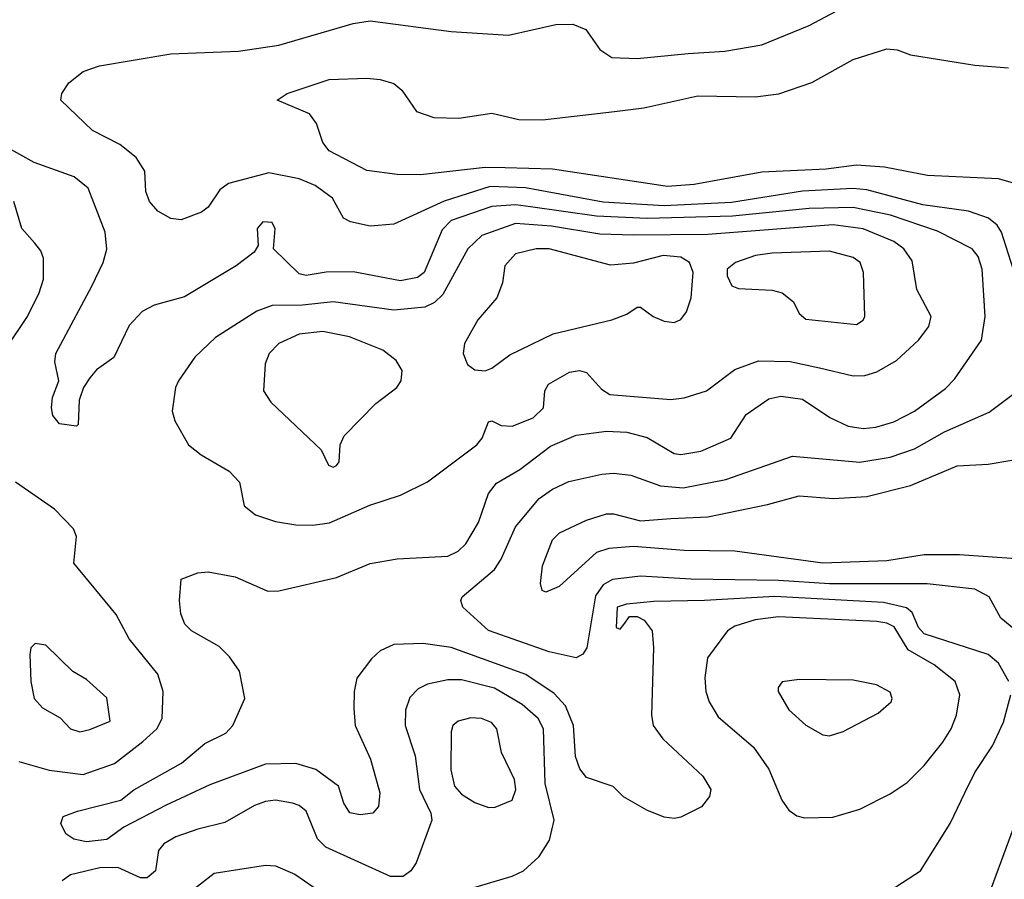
# Model space of a CAD drawing. Extents: x 997026 to 1115308, y 536381 to 619039.
# Tile 287 of 484: x 1052447 to 1055362, y 579380 to 581923. Entities that reach past the tile are written whole.
import ezdxf

# ---------------------------------------------------------------- set-up
doc = ezdxf.new("R2010")
doc.units = 0

msp = doc.modelspace()

# ---------------------------------------------------------------- linework, layer by layer
at = {"layer": '0CON20XD'}
for points in [[(1055395.7, 581164.3), (1055354.1, 581294.1), (1055341.3, 581315), (1055315.5, 581335.5), (1055256.2, 581356.2), (1055121.4, 581375), (1054955, 581420), (1054913.9, 581423.9), (1054764.6, 581415.4), (1054555, 581382.1), (1054355, 581372.7), (1054175, 581382.9), (1053945, 581425.4), (1053839.9, 581429.9), (1053704.1, 581385.9), (1053555, 581318.5), (1053485, 581312.3), (1053426.7, 581325), (1053406.2, 581336.2), (1053373.6, 581395), (1053322.3, 581432.3), (1053275, 581452.6), (1053185, 581470), (1053065, 581438.5), (1053040.2, 581419.8), (1053005, 581368.9), (1052985.9, 581354.1), (1052925, 581331.2), (1052895, 581334.5), (1052856.5, 581356.5), (1052831.5, 581385), (1052820.5, 581415), (1052817.5, 581475), (1052792.5, 581515), (1052743.7, 581553.7), (1052663.1, 581595), (1052568.8, 581685), (1052572, 581705), (1052593.2, 581736.8), (1052635, 581770), (1052683.6, 581786.4), (1052895, 581821.8), (1053095, 581830.3), (1053215, 581847.6), (1053435, 581911.8), (1053485, 581919.6), (1053725, 581888.5), (1053895, 581877.3), (1054035, 581909.1), (1054085, 581910.4), (1054123.9, 581893.9), (1054164.7, 581834.7), (1054200.9, 581810.9), (1054275, 581808), (1054426.9, 581823.1), (1054535, 581830.3), (1054645, 581848.7), (1054785, 581906.4), (1054927.4, 581982.6)], [(1055465, 581418), (1055345, 581452.5), (1055135, 581462.2), (1055007.3, 581487.3), (1054925, 581492.4), (1054835, 581480.8), (1054645, 581472.3), (1054444, 581436), (1054365, 581430), (1054025, 581481.1), (1053885, 581485.2), (1053825, 581486), (1053634.1, 581464.1), (1053565, 581465.5), (1053475, 581476.5), (1053363.1, 581535), (1053345, 581560), (1053325.8, 581615.8), (1053305, 581644.5), (1053210, 581685), (1053238.8, 581705), (1053363.7, 581746.3), (1053475, 581750.5), (1053515, 581746.7), (1053555, 581734.3), (1053578.6, 581715), (1053622, 581652), (1053673.9, 581633.9), (1053747.8, 581632.2), (1053845, 581646.2), (1053925, 581628.1), (1053995, 581626.9), (1054208.7, 581651.3), (1054295, 581662.2), (1054455, 581697.7), (1054625, 581695.4), (1054695, 581703.5), (1054793, 581737), (1054915, 581805.6), (1055015, 581837.1), (1055045, 581834.2), (1055085, 581819.2), (1055275, 581788.6), (1055375, 581780.8)], [(1053805.7, 580435.7), (1053835, 580520.8), (1053858.5, 580551.5), (1053928.2, 580591.8), (1054018.8, 580661.2), (1054095, 580693.6), (1054185, 580705.3), (1054245, 580702.4), (1054305, 580687.2), (1054385, 580639.6), (1054405, 580636.2), (1054464, 580646), (1054552.5, 580685), (1054598, 580755), (1054665, 580801.1), (1054701.2, 580808.8), (1054765, 580800.4), (1054845.9, 580745.9), (1054900.6, 580720.6), (1054945, 580713.3), (1054982.3, 580717.7), (1055035, 580733.3), (1055096.9, 580765), (1055188.1, 580831.9), (1055215, 580859.5), (1055294.7, 580975.3), (1055306, 581045), (1055297.1, 581185), (1055285, 581222.9), (1055267.3, 581245), (1055165, 581297.3), (1055025.3, 581345.3), (1054915, 581367.3), (1054785, 581364.1), (1054558, 581342), (1054305, 581335.1), (1054155, 581341.6), (1053959.9, 581369.9), (1053914.9, 581375.1), (1053845, 581370.5), (1053725, 581328.9), (1053698.1, 581301.9), (1053644.6, 581175), (1053625, 581160), (1053575, 581150.7), (1053435, 581176.9), (1053355, 581175.9), (1053295, 581166.4), (1053275, 581171.5), (1053198.8, 581245), (1053204.1, 581304.1), (1053195, 581323.3), (1053167.5, 581325), (1053150, 581305), (1053153.8, 581255), (1053141.2, 581235), (1053088, 581195), (1052935, 581103.6), (1052845, 581078.9), (1052810.2, 581059.8), (1052771.2, 581018.8), (1052726.4, 580923.6), (1052675, 580887.5), (1052655, 580863.8), (1052636.2, 580835), (1052623, 580797), (1052620, 580725), (1052615, 580720), (1052565, 580727.5), (1052545, 580752.5), (1052541.2, 580775), (1052544, 580805), (1052563.3, 580855), (1052551.2, 580911.2), (1052554.3, 580935), (1052661.1, 581135), (1052694.4, 581205), (1052705.5, 581244.5), (1052700.6, 581295), (1052650.4, 581425), (1052608.7, 581458.7), (1052490.4, 581500.4), (1052361.8, 581571.8)], [(1052409.8, 580955), (1052470.8, 581045), (1052505.3, 581115), (1052517.3, 581155), (1052517.3, 581217.3), (1052509.6, 581239.6), (1052492.3, 581262.3), (1052453.3, 581305), (1052429.6, 581385)], [(1053315, 580427.5), (1053365, 580434.6), (1053483.8, 580486.2), (1053575, 580516.4), (1053655, 580555.6), (1053800.5, 580665), (1053816.7, 580685), (1053835, 580733.3), (1053845, 580736), (1053872.7, 580722.7), (1053905, 580720.4), (1053967.5, 580745), (1053998.5, 580775), (1054002.2, 580825), (1054013.1, 580845), (1054075, 580880.7), (1054105, 580885.3), (1054125, 580879.2), (1054170.3, 580830.3), (1054195, 580814.2), (1054375, 580799.6), (1054415, 580804.4), (1054481.1, 580825), (1054565, 580888.1), (1054635, 580913.8), (1054728.2, 580911.8), (1054815, 580893.2), (1054915, 580869.1), (1054949.3, 580870.7), (1054985, 580881.1), (1055043.3, 580915), (1055108.9, 580975), (1055139.1, 581015), (1055146.4, 581045), (1055103.8, 581125), (1055089.4, 581209.4), (1055064.8, 581244.8), (1055035, 581267.1), (1054945, 581304), (1054856.2, 581316.2), (1054485, 581287.2), (1054265, 581285.4), (1054165, 581288.9), (1054022.1, 581312.1), (1053915, 581320.5), (1053815.8, 581284.2), (1053774.5, 581245.5), (1053699.6, 581110.4), (1053675, 581086.7), (1053647.2, 581072.8), (1053555, 581063.3), (1053375, 581088.6), (1053285, 581078.6), (1053195, 581077.9), (1053149.7, 581060.3), (1053027.3, 580982.7), (1052965.7, 580925), (1052917.1, 580855), (1052908.6, 580835), (1052898.6, 580765), (1052906.6, 580736.6), (1052947.5, 580665), (1052985, 580635.7), (1053067.4, 580587.4), (1053098, 580555), (1053111.4, 580485), (1053145, 580457.8), (1053205, 580438.2), (1053265, 580428.9), (1053315, 580427.5)], [(1053825, 580884.4), (1053845, 580892.2), (1053898.1, 580931.9), (1054026.7, 580993.3), (1054200, 581035), (1054245, 581052), (1054275, 581072.5), (1054285, 581072.5), (1054323.3, 581045), (1054355, 581031.4), (1054385, 581027.5), (1054404.4, 581035.6), (1054421.7, 581058.3), (1054435, 581100), (1054441.5, 581175), (1054430, 581205), (1054405, 581220.9), (1054352.5, 581225), (1054265, 581202.9), (1054196.6, 581196.6), (1054015, 581245.6), (1053976.7, 581245), (1053915, 581230), (1053883.5, 581195), (1053876.5, 581145), (1053860.2, 581099.8), (1053804.2, 581035), (1053764.3, 580965), (1053760, 580935), (1053772.9, 580902.9), (1053795, 580887.5), (1053825, 580884.4)], [(1054925, 581020.8), (1054945, 581034), (1054949.2, 581045), (1054945.6, 581175), (1054935.6, 581205), (1054915, 581219.5), (1054845, 581238.2), (1054675, 581232.2), (1054626.2, 581225), (1054566.7, 581205), (1054542, 581185), (1054542, 581165), (1054555.9, 581135.9), (1054575, 581128), (1054675, 581122.5), (1054704.5, 581114.5), (1054738.1, 581088.1), (1054755, 581053.8), (1054775, 581037.5), (1054925, 581020.8)], [(1053375, 580598.8), (1053385, 580603.8), (1053393.3, 580615), (1053396, 580665), (1053408.3, 580691.7), (1053502.2, 580787.8), (1053564.3, 580835), (1053577.1, 580855), (1053580, 580885), (1053562, 580915), (1053522, 580945), (1053424, 580985), (1053345, 581000.4), (1053275, 580992.2), (1053214.4, 580965), (1053185.6, 580935), (1053174.4, 580905), (1053169.2, 580825), (1053191.3, 580791.3), (1053340.3, 580650.3), (1053361.2, 580605), (1053375, 580598.8)], [(1055435, 580084.7), (1055352.1, 580152.1), (1055317.6, 580215), (1055275, 580238.3), (1055133.9, 580253.9), (1054845, 580254.2), (1054693.8, 580263.8), (1054435, 580267.4), (1054285, 580276.8), (1054202.8, 580267.2), (1054175, 580250.8), (1054152, 580218), (1054126.4, 580065), (1054115, 580045.6), (1054095, 580034.5), (1054015, 580053.1), (1053835, 580115.9), (1053759.6, 580185), (1053753.8, 580205), (1053757.1, 580215), (1053853.2, 580296.8), (1053872.9, 580327.1), (1053915, 580422.1), (1053985, 580506.6), (1054025, 580534.2), (1054073.2, 580556.8), (1054171.1, 580578.9), (1054205, 580581.4), (1054256.7, 580575), (1054344.2, 580544.2), (1054411.6, 580538.4), (1054537.5, 580562.5), (1054735, 580632.1), (1054935, 580614.3), (1055025, 580629.2), (1055097, 580653), (1055185, 580703.9), (1055317.8, 580762.2), (1055388.6, 580815)], [(1055397.4, 580327.4), (1055229.8, 580339.8), (1055125, 580340), (1055015, 580321.9), (1054825, 580315.3), (1054565, 580350.4), (1054415, 580352.1), (1054265, 580364.7), (1054191.3, 580358.7), (1054155, 580346.9), (1054045, 580246), (1054005, 580228.8), (1053994.3, 580234.3), (1053989.2, 580255), (1053995, 580307.5), (1054025, 580383.8), (1054046, 580405), (1054125, 580442.2), (1054185, 580460.6), (1054205, 580461.1), (1054285, 580440.8), (1054375, 580447.1), (1054485, 580451.8), (1054661.7, 580488.3), (1054755, 580514.6), (1054856.6, 580506.6), (1054955, 580512.7), (1055084.7, 580545.3), (1055223.2, 580603.2), (1055315, 580607.9), (1055455, 580631.9)], [(1052445, 579728.6), (1052535, 579702.9), (1052635, 579689.6), (1052728.1, 579721.9), (1052812.3, 579787.7), (1052853.4, 579825), (1052869.1, 579855), (1052872.3, 579935), (1052856.5, 579986.5), (1052771.4, 580091.4), (1052732.7, 580162.7), (1052608, 580315), (1052615.6, 580394.4), (1052606.5, 580416.5), (1052550, 580475), (1052434.5, 580555)], [(1055375.5, 579965), (1055345, 580019.4), (1055314.4, 580045), (1055125, 580105.7), (1055108.4, 580125), (1055089.4, 580169.4), (1055073.2, 580183.2), (1055005, 580198.3), (1054683.1, 580216.9), (1054475, 580204.3), (1054325, 580202.1), (1054243.6, 580193.6), (1054216.7, 580185), (1054212.9, 580125), (1054225, 580120), (1054236.4, 580133.6), (1054253, 580157), (1054275, 580157.5), (1054295.9, 580145.9), (1054320, 580115), (1054323.8, 580065), (1054317.5, 579865), (1054323.3, 579835), (1054351.4, 579795), (1054470, 579685), (1054494, 579645), (1054490, 579625), (1054465.6, 579594.4), (1054405, 579563.3), (1054385, 579560), (1054355, 579563.3), (1054304.1, 579584.1), (1054235, 579623.8), (1054204.2, 579654.2), (1054125, 579680.8), (1054106, 579706), (1054092.9, 579742.9), (1054086.5, 579835), (1054063, 579893), (1054029.5, 579929.5), (1053945.7, 579985.7), (1053725, 580065.8), (1053642.2, 580077.8), (1053555, 580074.2), (1053515, 580056), (1053488.5, 580031.5), (1053445.6, 579974.4), (1053437.1, 579935), (1053436.9, 579885), (1053440.8, 579835), (1053485.7, 579735), (1053513.8, 579635), (1053510, 579595), (1053492.5, 579575), (1053455, 579570), (1053425, 579576.7), (1053406.7, 579605), (1053391.2, 579655), (1053324.5, 579704.5), (1053265, 579722.2), (1053175, 579720), (1053010.6, 579659.4), (1052881.1, 579598.9), (1052755.9, 579534.1), (1052705, 579497.1), (1052645, 579490), (1052607.9, 579497.9), (1052584.3, 579514.3), (1052568.8, 579545), (1052576.2, 579565), (1052618.5, 579581.5), (1052746.5, 579613.5), (1052785, 579644.3), (1052926.6, 579723.4), (1052995, 579781.4), (1053057.9, 579812.1), (1053078.8, 579835), (1053114, 579915), (1053098, 579995), (1053068.3, 580038.3), (1053038, 580068), (1052956, 580115), (1052936.2, 580135), (1052924, 580165), (1052920, 580205), (1052925, 580267.5), (1052975, 580286), (1053005, 580289.2), (1053085, 580274.2), (1053182.1, 580232.1), (1053215, 580232.9), (1053385, 580272.9), (1053485, 580314.3), (1053565, 580328.1), (1053715, 580335.6), (1053745, 580350.6), (1053767.7, 580372.3), (1053805.7, 580435.7)], [(1054771.1, 579561.1), (1054855, 579563.5), (1054935, 579587.5), (1055025, 579632.5), (1055075, 579666.5), (1055125, 579716.5), (1055180, 579785), (1055205.2, 579824.8), (1055221.3, 579865), (1055230.8, 579925), (1055216.6, 579965), (1055155, 580014.1), (1055078.2, 580058.2), (1055036.2, 580126.2), (1055015, 580137.5), (1054985, 580142.7), (1054694.2, 580155.8), (1054625, 580147.2), (1054565, 580128.2), (1054542.9, 580115), (1054483.9, 580035), (1054475.4, 579975.4), (1054478.8, 579935), (1054488.5, 579905), (1054515, 579860.6), (1054620.1, 579770.1), (1054665, 579705.7), (1054703.5, 579613.5), (1054725, 579584.4), (1054747.8, 579567.8), (1054771.1, 579561.1)], [(1052625, 579815.8), (1052655, 579822.9), (1052715, 579847.5), (1052705, 579916.7), (1052645, 579971.2), (1052604.1, 579994.1), (1052525, 580072.5), (1052493, 580077), (1052480, 580065), (1052477.5, 580045), (1052480, 579965), (1052490, 579915), (1052515, 579886.7), (1052567.3, 579857.3), (1052597.5, 579825), (1052625, 579815.8)], [(1053778.7, 579351.3), (1053905, 579388.8), (1053938.6, 579405), (1053985, 579446.9), (1054015.5, 579495), (1054030, 579555), (1054003.2, 579663.2), (1053997.7, 579825), (1053982.4, 579855), (1053935, 579896.8), (1053853.5, 579945), (1053755, 579969.8), (1053715, 579970), (1053655, 579956.8), (1053627.2, 579942.8), (1053602.2, 579917.8), (1053589.5, 579880.5), (1053588.8, 579835), (1053618.1, 579745), (1053631.3, 579645), (1053664.1, 579575), (1053667.8, 579555), (1053621.3, 579428.7), (1053605.5, 579404.5), (1053582.5, 579387.5), (1053545, 579387.5), (1053353.6, 579475), (1053329.4, 579499.4), (1053295, 579580.9), (1053275, 579598.1), (1053255, 579604.8), (1053205, 579613.5), (1053175, 579610.2), (1053142.2, 579597.8), (1053055, 579547.3), (1052975, 579528.2), (1052910, 579505), (1052873.8, 579485), (1052858.7, 579465), (1052849.6, 579405), (1052825, 579383.8), (1052805, 579383.9), (1052738, 579415), (1052685, 579413.3), (1052597.3, 579392.7), (1052572.9, 579375)], [(1054845, 579804.3), (1054885, 579817.1), (1054988.9, 579871.1), (1055027.1, 579905), (1055030.8, 579915), (1055025, 579933.8), (1054984.5, 579955.5), (1054915, 579968.8), (1054755, 579971.2), (1054705, 579963.8), (1054692.7, 579947.3), (1054692.5, 579935), (1054725, 579880.8), (1054775, 579835.8), (1054825, 579807.5), (1054845, 579804.3)], [(1054935, 579288), (1055114, 579405), (1055201.9, 579545), (1055245.7, 579635.7), (1055275, 579695.7), (1055327.5, 579775), (1055360.5, 579845), (1055382.2, 579925)], [(1053835, 579591.9), (1053855, 579592.9), (1053905, 579614.2), (1053916.1, 579645), (1053911.8, 579675), (1053873.8, 579755), (1053859.5, 579825), (1053844, 579844), (1053815, 579855.3), (1053782.7, 579857.3), (1053745, 579847.8), (1053729.2, 579835), (1053724.5, 579815.5), (1053723.3, 579703.3), (1053734.6, 579655), (1053755, 579631.5), (1053795, 579606.9), (1053835, 579591.9)], [(1055325, 579354), (1055458, 579715)], [(1052942.2, 579335), (1053022.6, 579397.4), (1053175, 579421.1), (1053205, 579419.2), (1053262, 579395), (1053319.2, 579355)]]:
    msp.add_lwpolyline(points, dxfattribs=at)

doc.saveas('drawing.dxf')
